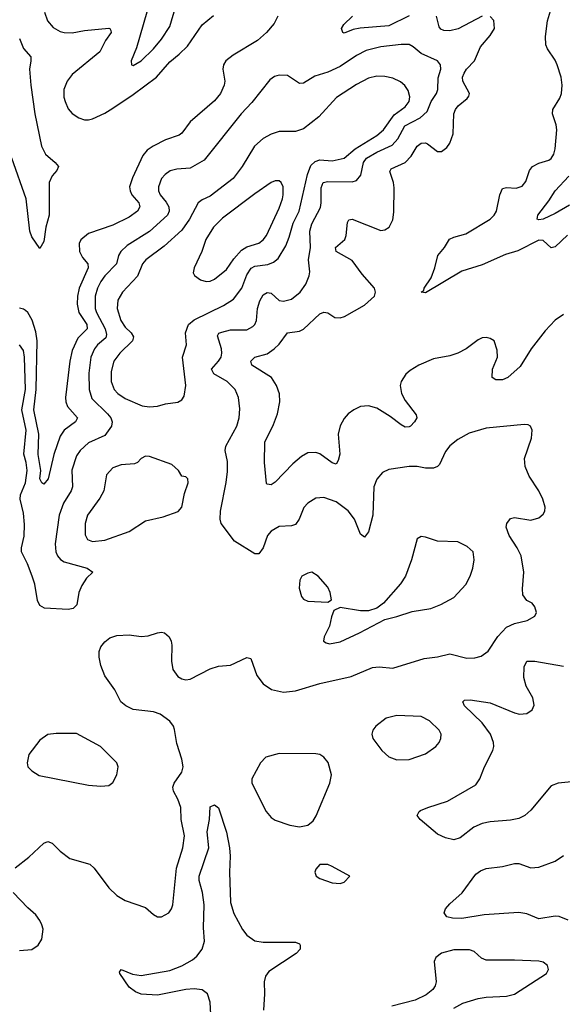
# Model space of a CAD drawing. Header units: inches. Extents: x 1603819 to 1745079, y 385938 to 533966.
# Tile 498 of 561: x 1622451 to 1625125, y 524739 to 529593. Entities that reach past the tile are written whole.
import ezdxf

# ---------------------------------------------------------------- set-up
doc = ezdxf.new("R2010")
doc.units = ezdxf.units.IN
doc.header["$MEASUREMENT"] = 0
doc.layers.add('B6522', color=7, linetype='Continuous')

msp = doc.modelspace()

# ---------------------------------------------------------------- linework, layer by layer
at = {"layer": 'B6522', "color": 5}
for points, elevation in [([(1622572.5, 529630), (1622588, 529588), (1622615.1, 529555.1), (1622650, 529535.8), (1622670, 529529.6), (1622710, 529528.6), (1622770, 529539.8), (1622890, 529551.5), (1622895.5, 529550), (1622900, 529540), (1622901.8, 529530), (1622873.9, 529490), (1622845.8, 529434.2), (1622710, 529323.5), (1622684.2, 529290), (1622668.9, 529250), (1622668.9, 529211.1), (1622674.4, 529190), (1622690, 529154.6), (1622710, 529130.2), (1622741.3, 529110), (1622770, 529099.7), (1622790, 529098.9), (1622810, 529104.6), (1622870, 529133.2), (1622910, 529157.9), (1623010, 529225), (1623124.7, 529310), (1623190, 529385.5), (1623237.2, 529422.8), (1623277.3, 529462.7), (1623350, 529568.5), (1623405.3, 529614.7)], 420), ([(1623077.5, 529630), (1623025.5, 529454.5), (1623000.5, 529390), (1623002, 529370), (1623010, 529368.2), (1623050, 529390.5), (1623110, 529449.2), (1623150, 529497.3), (1623190, 529559.5), (1623219.9, 529660.1)], 440), ([(1625150, 528530.6), (1625090, 528473.3), (1625070, 528467.8), (1625030, 528504.4), (1625010, 528507.1), (1624906.1, 528453.9), (1624844.5, 528435.5), (1624730, 528385.4), (1624630, 528353.3), (1624450, 528246), (1624429.7, 528249.7), (1624442, 528258), (1624443.5, 528270), (1624478.7, 528321.3), (1624496.4, 528370), (1624511.1, 528430), (1624543.8, 528470), (1624569.2, 528510.8), (1624590, 528521.4), (1624650, 528537.9), (1624769.8, 528610), (1624789, 528630), (1624799.8, 528650), (1624816.8, 528730), (1624830, 528761.3), (1624850, 528766.7), (1624897.4, 528762.6), (1624927, 528773), (1624944.7, 528795.3), (1624963.5, 528850), (1624977.3, 528870), (1625010, 528886.7), (1625058.6, 528901.4), (1625070.6, 528909.4), (1625083.5, 528930), (1625090, 528956), (1625097.5, 529050), (1625095.1, 529075.1), (1625077.3, 529130), (1625078, 529150), (1625113.4, 529206.6), (1625120.5, 529230), (1625123.8, 529270), (1625119, 529310), (1625099.9, 529370), (1625090, 529393.3), (1625051.7, 529450), (1625044.2, 529470), (1625042.5, 529510), (1625052.3, 529587.7), (1625076.2, 529670)], 380), ([(1623722.8, 529610), (1623704.9, 529575.1), (1623666.7, 529530), (1623622.3, 529490), (1623502, 529418), (1623467, 529390), (1623454.9, 529370), (1623451.6, 529350), (1623462, 529290), (1623459.1, 529270), (1623440.2, 529230), (1623410, 529193.7), (1623291.4, 529090), (1623250, 529034.7), (1623236.5, 529023.5), (1623170, 529000.8), (1623109, 528970), (1623079.7, 528950), (1623056.9, 528923.1), (1623006, 528814), (1622992.5, 528770), (1622994.8, 528750), (1623004.1, 528730), (1623037.2, 528690), (1623043, 528670), (1623031.8, 528650), (1622990, 528619.9), (1622910, 528579.9), (1622790, 528539), (1622751.4, 528508.6), (1622743.5, 528490), (1622745.9, 528450), (1622760.4, 528420.4), (1622786.4, 528390), (1622788.4, 528370), (1622744, 528270), (1622735.3, 528230), (1622733.8, 528190), (1622742.6, 528150), (1622781.6, 528090), (1622783.4, 528070), (1622736.7, 528023.3), (1622710, 527962.6), (1622697.6, 527910), (1622676.8, 527730), (1622677.3, 527710), (1622685.5, 527685.5), (1622735.3, 527630), (1622725.5, 527610), (1622669.6, 527570.4), (1622650, 527539.8), (1622618.3, 527450), (1622590.7, 527329.3), (1622570, 527303.8), (1622560.5, 527310), (1622549.2, 527329.2), (1622555.4, 527370), (1622542, 527450), (1622545.7, 527550), (1622519.5, 527670), (1622532.2, 527770), (1622537.3, 528010), (1622530, 528054), (1622511.4, 528111.4), (1622490, 528149.8), (1622479.1, 528159.1), (1622470, 528166.6), (1622450, 528171.9)], 420), ([(1625130, 528139.2), (1625090, 528112.3), (1625040.8, 528059.2), (1624971.1, 527970), (1624917.3, 527882.7), (1624856.5, 527830), (1624830, 527817.6), (1624797.7, 527817.7), (1624779.6, 527830), (1624781.5, 527870), (1624806.2, 527930), (1624804.6, 527964.6), (1624789.6, 528009.6), (1624770, 528022), (1624750, 528027), (1624730, 528025.1), (1624710, 528015.6), (1624650.4, 527970), (1624610, 527949.8), (1624570, 527936.1), (1624490, 527921.8), (1624417.6, 527890), (1624375.6, 527864.4), (1624354.2, 527845.8), (1624331.3, 527810), (1624326.5, 527790), (1624332.9, 527750), (1624350, 527716.5), (1624404.9, 527644.9), (1624407.4, 527630), (1624396.9, 527610), (1624376.4, 527590), (1624370, 527585.7), (1624350, 527585.1), (1624330, 527595.1), (1624276.8, 527636.8), (1624210, 527677.5), (1624170, 527689), (1624130, 527685.8), (1624097.6, 527670), (1624070, 527649.7), (1624050, 527626.9), (1624030, 527591.5), (1624020.4, 527550), (1624028.9, 527451.1), (1624020.5, 527419.5), (1624010, 527402.6), (1623990, 527408.8), (1623930, 527452.2), (1623910, 527459.4), (1623870, 527457.3), (1623840.1, 527439.9), (1623796.5, 527403.5), (1623710, 527313.3), (1623690, 527300.7), (1623670, 527302.7), (1623667, 527307), (1623656.4, 527410), (1623658.5, 527510), (1623702.1, 527597.9), (1623721.6, 527650), (1623732.3, 527710), (1623730.7, 527749.3), (1623716.8, 527790), (1623692.2, 527830), (1623594, 527890), (1623589.8, 527910), (1623610, 527928.9), (1623670, 527946.5), (1623705.4, 527970), (1623730, 527993.7), (1623769.8, 528050.2), (1623830, 528056.9), (1623850, 528067.6), (1623930, 528143.2), (1623950, 528152), (1623968.8, 528148.8), (1624004.4, 528124.4), (1624030, 528122.7), (1624051.5, 528130), (1624150, 528185.5), (1624198.5, 528230), (1624204.7, 528250), (1624198.7, 528270), (1624138.1, 528338.1), (1624090, 528405.7), (1624010, 528449.8), (1624007.8, 528470), (1624052.7, 528510), (1624059.6, 528530), (1624066.7, 528593.3), (1624073.6, 528606.4), (1624090, 528610.2), (1624230, 528553.4), (1624250, 528556.5), (1624271.1, 528570), (1624290, 528607.3), (1624295.2, 528644.8), (1624296.1, 528763.9), (1624292.3, 528790), (1624274.3, 528845.7), (1624281.4, 528858.6), (1624350.7, 528890), (1624379.2, 528920.8), (1624410, 528970.2), (1624430, 528985.2), (1624450, 528986), (1624460.9, 528980.9), (1624510, 528943.1), (1624530, 528943.1), (1624556.4, 528963.6), (1624570, 528984.4), (1624587.3, 529030), (1624591.1, 529128.9), (1624597.8, 529150), (1624611, 529169), (1624655.9, 529204.1), (1624664.2, 529215.8), (1624666.9, 529230), (1624634.3, 529290), (1624633.6, 529310), (1624640.5, 529330), (1624653.3, 529350), (1624692.3, 529390), (1624721, 529459), (1624770, 529515.2), (1624790.6, 529550), (1624788.2, 529590), (1624770, 529609.7)], 420), ([(1624370, 529611.6), (1624270, 529562.7), (1624127.9, 529552.1), (1624094.6, 529545.4), (1624050, 529526.9), (1624043.7, 529530), (1624036.9, 529550), (1624048.3, 529570), (1624090.7, 529610)], 420), ([(1624730, 529611), (1624611.7, 529548.3), (1624570, 529538.7), (1624540.7, 529540.7), (1624526.9, 529546.9), (1624518.3, 529558.3), (1624504.2, 529610)], 420), ([(1622450, 529501.1), (1622470, 529452), (1622504.8, 529410), (1622506.3, 529390), (1622499.7, 529350), (1622506.1, 529270), (1622525.5, 529130), (1622557.4, 528970), (1622577, 528930), (1622625.8, 528890), (1622642.6, 528870), (1622634, 528850), (1622610, 528823.6), (1622596.5, 528790), (1622596.3, 528630), (1622579.6, 528570), (1622570, 528499.5), (1622550, 528464.5), (1622510, 528523), (1622501.1, 528550), (1622482.2, 528710), (1622411.3, 528910)], 380), ([(1622428.2, 525411.8), (1622495.8, 525464.2), (1622570, 525533.4), (1622590, 525542), (1622610, 525532.7), (1622650, 525494.4), (1622698, 525458), (1622795.5, 525430), (1622817, 525410), (1622890, 525313.4), (1622930, 525275.3), (1622970, 525250.4), (1623070, 525216.4), (1623110, 525181.6), (1623130, 525170.6), (1623150, 525170.6), (1623185.2, 525190), (1623199.5, 525210), (1623205.1, 525230), (1623223.4, 525410), (1623254.1, 525510), (1623262.4, 525570), (1623245.7, 525650), (1623244.4, 525710), (1623230.7, 525750), (1623208.9, 525790), (1623205.8, 525810), (1623212.2, 525830), (1623250, 525883.1), (1623255.5, 525910), (1623250, 525947), (1623224.8, 526024.8), (1623213.3, 526093.3), (1623207.9, 526110), (1623190, 526134.7), (1623143.6, 526170), (1623110, 526181.2), (1623010, 526191.9), (1622973.6, 526210), (1622949.7, 526230), (1622920.3, 526290), (1622870, 526359.2), (1622851, 526410), (1622842.2, 526450), (1622842.2, 526477.8), (1622850, 526500.8), (1622870, 526526.8), (1622895, 526545), (1622930, 526557.3), (1622990, 526560.2), (1623050, 526552.1), (1623084, 526556), (1623130.3, 526570.3), (1623150, 526573.1), (1623164.7, 526570), (1623188, 526550), (1623197, 526530), (1623201.1, 526510), (1623199.1, 526430), (1623204.7, 526390), (1623230, 526355.3), (1623250, 526343.1), (1623270, 526338.9), (1623290, 526341.7), (1623390, 526393.1), (1623430, 526406.7), (1623490, 526410.4), (1623570, 526448.2), (1623590, 526444), (1623620.1, 526360.1), (1623650, 526318.3), (1623691.7, 526291.7), (1623750, 526278.5), (1623810, 526285.1), (1623930, 526320.5), (1624084.2, 526355.8), (1624190, 526399.3), (1624222.2, 526402.2), (1624290, 526396), (1624443.7, 526443.7), (1624510, 526451.7), (1624570, 526466.3), (1624654.3, 526445.7), (1624693.1, 526446.9), (1624725.3, 526454.7), (1624759.2, 526480.8), (1624807.3, 526552.7), (1624850, 526597.6), (1624890, 526617.1), (1624951.6, 526631.6), (1624990, 526652), (1624997.2, 526670), (1624990, 526698), (1624976, 526716), (1624949.6, 526729.6), (1624930, 526758), (1624928, 526788), (1624935.8, 526870), (1624921.6, 526950), (1624901.8, 526990), (1624862.5, 527050), (1624848.7, 527091.3), (1624851.3, 527110), (1624870, 527134.9), (1624890, 527139.5), (1624970, 527125.3), (1625010, 527138), (1625030, 527156), (1625038, 527170), (1625040.7, 527190), (1625029.6, 527230), (1625009.7, 527270), (1624962.4, 527342.4), (1624942.3, 527390), (1624939.1, 527430), (1624972.7, 527530), (1624976, 527570), (1624968.7, 527590), (1624956.6, 527596.6), (1624937.5, 527597.5), (1624750, 527579.7), (1624665.3, 527554.7), (1624610, 527524.2), (1624570, 527493), (1624550, 527463.6), (1624518.9, 527401.1), (1624509.4, 527390.6), (1624490, 527382.5), (1624450, 527382.9), (1624410, 527390.9), (1624370.2, 527389.8), (1624270, 527375.1), (1624239.2, 527360.8), (1624211.3, 527328.7), (1624196.5, 527290), (1624191.8, 527150), (1624170, 527069), (1624150, 527042.7), (1624130, 527057.2), (1624101.5, 527130), (1624070, 527172.1), (1624010, 527216.4), (1623950, 527237.6), (1623910, 527234.5), (1623870, 527209.7), (1623851.8, 527188.2), (1623827.9, 527130), (1623810, 527104.4), (1623790, 527097.6), (1623730, 527094), (1623690, 527072.3), (1623672.6, 527050), (1623650, 526989.5), (1623630, 526960.5), (1623610, 526960.5), (1623510, 527022.7), (1623443.8, 527110), (1623438.9, 527130), (1623441, 527170), (1623468.5, 527311.5), (1623474.7, 527365.3), (1623474.9, 527414.9), (1623463.7, 527470), (1623467.2, 527490), (1623520.7, 527590), (1623531.7, 527630), (1623535.1, 527675.1), (1623529.8, 527730), (1623512.9, 527770), (1623473.8, 527810), (1623407.5, 527847.5), (1623395.5, 527870), (1623431.2, 527910), (1623442.8, 527930), (1623447.4, 527950), (1623445.6, 527970), (1623425.9, 528034.1), (1623432.7, 528047.3), (1623447, 528053), (1623490, 528063.5), (1623570, 528063.9), (1623599.7, 528080.3), (1623609.9, 528090.1), (1623618.1, 528110), (1623623.2, 528170), (1623633.4, 528206.6), (1623650, 528236.5), (1623670, 528249.1), (1623690, 528244.4), (1623730, 528209.3), (1623750, 528205), (1623790, 528215.5), (1623832.8, 528250), (1623861.6, 528290), (1623877.8, 528330), (1623880.2, 528350), (1623874.7, 528410), (1623884.6, 528470), (1623880.1, 528550), (1623890, 528586.3), (1623932.6, 528667.4), (1623936.4, 528690), (1623935.8, 528764.2), (1623946.3, 528790), (1623970, 528796.3), (1624090, 528793.7), (1624110, 528801.3), (1624132.7, 528827.3), (1624145.7, 528890), (1624160.2, 528910), (1624210, 528939.7), (1624286, 528974), (1624314.7, 529005.3), (1624349.4, 529070.6), (1624424.6, 529110), (1624458.9, 529141.1), (1624478.2, 529190), (1624504.3, 529230), (1624511.4, 529250), (1624513.7, 529306.3), (1624526.6, 529350), (1624524.1, 529370), (1624509.7, 529390), (1624430, 529426.1), (1624390, 529460.3), (1624370, 529471.4), (1624331.2, 529471.2), (1624230, 529459.4), (1624158.5, 529441.5), (1624110, 529417.2), (1624030, 529362.6), (1623970, 529334.5), (1623904.6, 529315.4), (1623850, 529281.1), (1623830, 529278), (1623770, 529317.4), (1623730, 529320.5), (1623705.9, 529314.1), (1623683.2, 529296.8), (1623595.5, 529184.5), (1623541.8, 529130), (1623359.3, 528900.7), (1623290, 528861.8), (1623224.3, 528855.7), (1623192.5, 528847.5), (1623167.8, 528830), (1623150, 528809.6), (1623134, 528770), (1623134.2, 528750), (1623142.9, 528730), (1623173.2, 528693.2), (1623185.3, 528670), (1623186.6, 528650), (1623178.5, 528630), (1623090, 528549.2), (1622980.7, 528479.3), (1622949.1, 528450.9), (1622937.6, 528430), (1622928.1, 528390), (1622870, 528331.3), (1622850, 528302.9), (1622834.2, 528270), (1622822.4, 528230), (1622822.4, 528170), (1622828.7, 528150), (1622872.2, 528070), (1622879.1, 528040.9), (1622875, 528025), (1622834.4, 527990), (1622818.9, 527970), (1622800.9, 527930), (1622791.2, 527851.2), (1622793.2, 527770), (1622806.3, 527726.3), (1622883.6, 527650), (1622899, 527630), (1622906.7, 527610), (1622902.4, 527590), (1622870, 527542.6), (1622790, 527506.8), (1622749.1, 527470), (1622730, 527443), (1622707.4, 527372.6), (1622711.3, 527290), (1622704.8, 527270), (1622666.9, 527210), (1622645.4, 527150), (1622625.4, 527010), (1622628.7, 526970), (1622636.4, 526950), (1622651.3, 526931.3), (1622670, 526920.4), (1622782.8, 526890), (1622810.7, 526870), (1622780.2, 526839.8), (1622756.9, 526803.1), (1622742.8, 526770), (1622731.5, 526708.5), (1622714, 526690), (1622690, 526685.1), (1622572.2, 526692.3), (1622550, 526705.1), (1622539.2, 526730), (1622525, 526810), (1622512.7, 526850), (1622489.9, 526910), (1622459.9, 526970), (1622458.8, 526990), (1622473.2, 527046.8), (1622474.8, 527105.2), (1622470, 527160.5), (1622452.8, 527230), (1622454.9, 527250), (1622479.7, 527310), (1622487.3, 527370), (1622482.4, 527410), (1622470.6, 527450.6), (1622482.5, 527570), (1622461.7, 527670), (1622479.9, 527770), (1622474.9, 527930), (1622470, 527962.4), (1622450, 527989.8)], 440), ([(1625160.9, 528679.1), (1625090, 528637.7), (1625030.2, 528610), (1625010, 528606.9), (1625001.6, 528610), (1625005, 528630), (1625059.3, 528700.7), (1625089.1, 528750), (1625157.3, 528822.7)], 360), ([(1625170, 525836.4), (1625104.7, 525830), (1625070, 525815.6), (1624970, 525695.4), (1624940.4, 525670), (1624910, 525654.5), (1624870, 525646), (1624770, 525638.6), (1624730, 525629.8), (1624688.4, 525611.6), (1624621, 525559), (1624590, 525549.8), (1624550, 525559.3), (1624510, 525577.6), (1624423.7, 525650), (1624409.2, 525670), (1624419, 525690), (1624426.2, 525693.8), (1624462, 525710), (1624559.6, 525740.4), (1624698.3, 525821.7), (1624718.5, 525850), (1624741, 525910), (1624781.7, 525990), (1624787.3, 526010), (1624786.6, 526030), (1624771.5, 526070), (1624730, 526127.1), (1624642.7, 526210), (1624634, 526230), (1624642.2, 526237.8), (1624670, 526240.7), (1624770, 526225.8), (1624890, 526175.8), (1624914, 526170), (1624950, 526172.2), (1624976.3, 526190), (1624986.3, 526213.7), (1624979.8, 526250), (1624947.4, 526307.4), (1624934.6, 526350), (1624936.8, 526403.2), (1624949.7, 526430), (1624990, 526430.8), (1625130, 526406.5)], 420), ([(1623398.7, 524570), (1623390, 524748.7), (1623376.1, 524790), (1623350, 524809.8), (1623310, 524815.8), (1623270, 524812.3), (1623130, 524783.9), (1623050, 524789.7), (1623020.7, 524800.7), (1622990, 524823.7), (1622943.7, 524890), (1622943.2, 524896.8), (1622950, 524910.5), (1623006.9, 524886.9), (1623050, 524881.3), (1623190, 524905.2), (1623250, 524929.3), (1623302.1, 524957.9), (1623323.9, 524976.1), (1623349.2, 525010.8), (1623361.5, 525050), (1623356.6, 525116.6), (1623359, 525230), (1623352.3, 525290), (1623334.5, 525350), (1623335.3, 525370), (1623382.5, 525510), (1623374, 525590), (1623385.8, 525650), (1623390, 525712.4), (1623410, 525721.7), (1623430, 525708.4), (1623470, 525586.8), (1623484.7, 525510), (1623487.6, 525470), (1623484.5, 525390), (1623490, 525241), (1623506.1, 525186.1), (1623548.4, 525108.4), (1623570, 525079.6), (1623610, 525052.3), (1623650, 525045.8), (1623810, 525046), (1623830, 525036.3), (1623833.7, 525030), (1623833.4, 525010), (1623813, 524990), (1623679.2, 524900.8), (1623662.5, 524877.5), (1623654.9, 524850), (1623657.6, 524790), (1623652.2, 524710)], 420), ([(1625154.2, 525154.2), (1625110, 525171.5), (1625090, 525174), (1625010, 525159.8), (1624950, 525185.4), (1624910, 525191.7), (1624739.9, 525180.1), (1624630, 525162.4), (1624583.5, 525163.5), (1624556, 525170), (1624542.4, 525190), (1624549.7, 525210), (1624570, 525234.6), (1624631.4, 525288.6), (1624699.5, 525380.5), (1624722.5, 525397.5), (1624750, 525408.4), (1624830, 525418), (1624890, 525433), (1624910, 525433.6), (1624970, 525412.3), (1625010, 525415.3), (1625090, 525444.6), (1625130, 525473.2)], 420), ([(1622450, 525004), (1622510, 525008.4), (1622540.9, 525030), (1622559.3, 525060.7), (1622565.6, 525110), (1622559.7, 525130), (1622550, 525152.3), (1622530, 525179.5), (1622490, 525214), (1622418.4, 525290)], 440), ([(1624590, 524720.4), (1624634.9, 524745.1), (1624710, 524768.2), (1624750, 524774.7), (1624850, 524778.3), (1624890, 524788.9), (1625046.6, 524890), (1625056.2, 524910), (1625052, 524930), (1625030, 524947), (1625010, 524951), (1624890, 524956.4), (1624750, 524955.8), (1624727.3, 524967.2), (1624690, 524998.7), (1624667.3, 525007.2), (1624590, 525007.1), (1624530, 524991.1), (1624502, 524970), (1624492.7, 524950), (1624503.1, 524850), (1624498.4, 524830), (1624487.4, 524812.6), (1624454.7, 524785.3), (1624400.3, 524759.7), (1624284.7, 524730)], 440)]:
    msp.add_lwpolyline(points, dxfattribs=dict(at, elevation=elevation))
for points, elevation in [([(1624210, 529315), (1624170, 529305.4), (1624110, 529274.4), (1624012.3, 529210), (1623925.3, 529114.7), (1623850, 529055.5), (1623810, 529041.4), (1623730, 529042.6), (1623690, 529029.7), (1623650, 529008.3), (1623607.7, 528970), (1623547.2, 528870), (1623502.6, 528810), (1623390, 528722.6), (1623350, 528705), (1623330.1, 528689.9), (1623287.1, 528610), (1623250, 528556.2), (1623162.6, 528477.4), (1623072, 528410), (1623056, 528390), (1623030.6, 528329.4), (1622956.9, 528250), (1622934.3, 528210), (1622930.9, 528170), (1622949, 528110), (1622970, 528078.2), (1622999.7, 528050), (1623011, 528030), (1623005.9, 528010), (1622944.1, 527950), (1622914.2, 527910), (1622901.2, 527858.8), (1622901.9, 527810), (1622916.3, 527770), (1622934.4, 527750), (1622970, 527726.4), (1623054.8, 527690), (1623090, 527684.6), (1623130, 527687.8), (1623170, 527700.2), (1623230, 527707.3), (1623250, 527718.8), (1623262, 527738), (1623269.7, 527790.3), (1623253.6, 527930), (1623272.5, 527990), (1623267.1, 528050), (1623282.7, 528090), (1623310, 528114.2), (1623455.9, 528184.1), (1623504.6, 528215.4), (1623545.2, 528270), (1623570, 528335.5), (1623591.1, 528368.9), (1623610, 528378.1), (1623674, 528386), (1623702, 528398), (1623724.3, 528415.7), (1623761.7, 528478.3), (1623779, 528521), (1623798.1, 528590), (1623827.5, 528650), (1623869.9, 528830.1), (1623886.3, 528873.7), (1623906.2, 528893.8), (1623930, 528902.4), (1623990, 528897.7), (1624050, 528910.9), (1624103.2, 528956.8), (1624210, 529022.5), (1624244.1, 529050), (1624295.8, 529124.2), (1624350, 529163.2), (1624370.7, 529190), (1624373.4, 529213.4), (1624364.7, 529244.7), (1624348.3, 529268.3), (1624326.8, 529286.8), (1624290, 529304.8), (1624250, 529313.5)], 460), ([(1623710, 528799.1), (1623690, 528790.8), (1623610, 528734.8), (1623450, 528614.6), (1623405.9, 528570), (1623367.5, 528510), (1623348.9, 528451.1), (1623310.8, 528370), (1623305.4, 528345.4), (1623311.6, 528331.6), (1623342, 528310), (1623370, 528303), (1623390, 528304.9), (1623410, 528314.4), (1623470, 528361.7), (1623505.3, 528414.7), (1623543.2, 528456.8), (1623570, 528473.1), (1623630, 528491.1), (1623650, 528508.2), (1623666.2, 528530), (1623730, 528663.7), (1623745.5, 528710), (1623749.8, 528730), (1623748.6, 528768.6), (1623739.6, 528790), (1623730, 528798.7)], 480), ([(1623070, 527440.9), (1623050, 527429.3), (1623030.7, 527410), (1623015.9, 527404.1), (1622950, 527398.8), (1622910, 527383.1), (1622879, 527350), (1622864.5, 527270), (1622845.1, 527234.9), (1622784.4, 527150), (1622772.8, 527110), (1622772.9, 527052.9), (1622784.4, 527030), (1622810, 527020.7), (1622870, 527027.8), (1622990, 527069.3), (1623070, 527122.2), (1623157.3, 527142.7), (1623231.4, 527168.6), (1623249.7, 527190.3), (1623262.4, 527257.6), (1623281.2, 527310), (1623279, 527330), (1623270, 527339), (1623250, 527342), (1623232.7, 527370), (1623199.7, 527399.7), (1623090, 527439.5)], 460), ([(1624430, 527045.2), (1624410, 527034), (1624382.4, 526930), (1624351.8, 526850), (1624327.5, 526812.5), (1624243.2, 526716.8), (1624210, 526691.6), (1624170, 526679.6), (1624130, 526678.7), (1624030, 526695.3), (1623999.6, 526680.4), (1623986.8, 526650), (1623976.8, 526603.2), (1623950.8, 526550), (1623947.3, 526530), (1623960.5, 526520.5), (1623976.8, 526516.8), (1624030, 526526.7), (1624125.2, 526570), (1624250, 526636.3), (1624310, 526650.4), (1624384.9, 526675.1), (1624477.2, 526690), (1624526.6, 526710), (1624590, 526745.3), (1624650, 526808.2), (1624671.1, 526850), (1624684, 526890), (1624689.7, 526930), (1624685.1, 526970), (1624656.6, 526996.6), (1624610, 527018.4), (1624510, 527022), (1624450, 527042.7)], 460), ([(1623890, 526869), (1623870, 526865.2), (1623841, 526850), (1623830.8, 526830), (1623827.3, 526790), (1623838.8, 526750), (1623850, 526736), (1623870, 526726), (1623970, 526722), (1623987.3, 526732.7), (1623981.2, 526770), (1623970, 526795.3), (1623922, 526850)], 460), ([(1624310, 526162.7), (1624256.3, 526150), (1624206, 526110), (1624190.4, 526090), (1624186, 526070), (1624190.4, 526050), (1624235.8, 525990), (1624270, 525959.5), (1624310, 525944.7), (1624370, 525946.4), (1624450, 525973.4), (1624501.1, 526010), (1624518.3, 526030), (1624526.9, 526050), (1624528.2, 526070), (1624518.7, 526090), (1624470, 526135.8), (1624430, 526157.6)], 440), ([(1622730, 526074.7), (1622630, 526074.5), (1622590, 526068.4), (1622550, 526040.5), (1622496.4, 525970), (1622487.7, 525930), (1622490.7, 525910), (1622510.6, 525890), (1622547.3, 525867.3), (1622790, 525819.3), (1622850, 525814), (1622890, 525818), (1622910, 525832), (1622929.3, 525870.7), (1622936, 525910), (1622929.3, 525930), (1622849.3, 526010)], 460), ([(1623730, 525975.4), (1623663.4, 525956.6), (1623638.2, 525930), (1623595.5, 525850), (1623594.4, 525830), (1623666, 525690), (1623690, 525660.7), (1623710, 525647.3), (1623782.8, 525622.8), (1623830, 525613.4), (1623870, 525622), (1623896.9, 525643.1), (1623912.6, 525667.4), (1623979.8, 525830), (1623987.6, 525870), (1623970.6, 525930.6), (1623950, 525956.8), (1623930, 525969.8), (1623910, 525974.6)], 440), ([(1623970, 525428), (1623930, 525428), (1623910, 525406), (1623904.7, 525390), (1623911.3, 525370), (1623930, 525358.8), (1623990, 525337.3), (1624030, 525334.8), (1624050, 525341), (1624078, 525370), (1623990, 525419)], 440)]:
    msp.add_lwpolyline(points, close=True, dxfattribs=dict(at, elevation=elevation))

doc.saveas('drawing.dxf')
